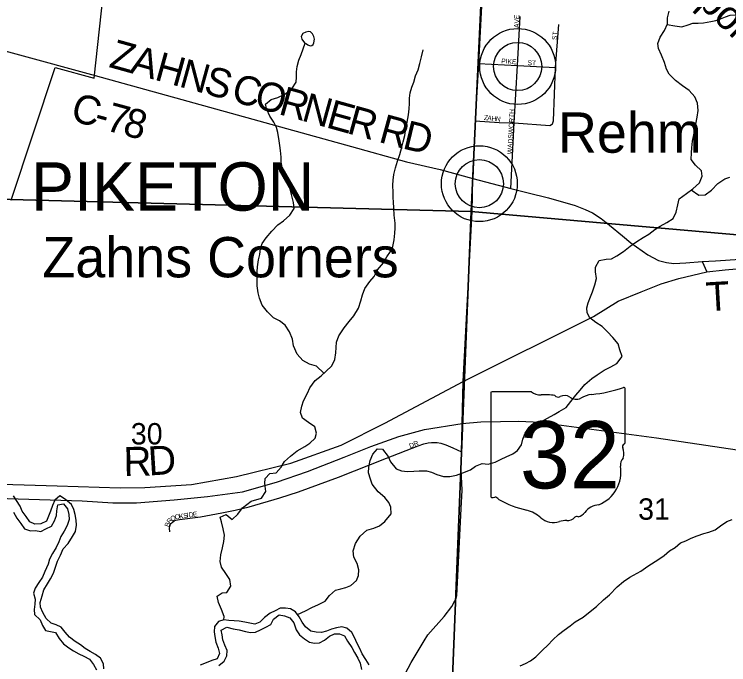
# Model space of a CAD drawing. Extents: x 1578669 to 1989827, y 208020 to 553079.
# Drawn here: x 1832363 to 1839758, y 381631 to 388359 of the extents above; entities that cross this region are included whole.
import ezdxf

# ---------------------------------------------------------------- set-up
doc = ezdxf.new("R2010")
doc.units = 0
for name, color, linetype in [('GM_X_City_Street', 7, 'Continuous'), ('GM_X_Corporation', 7, 'Continuous'), ('GM_X_Corporation_Text', 7, 'Continuous'), ('GM_X_County_Road', 7, 'Continuous'), ('GM_X_County_Road_Text', 7, 'Continuous'), ('GM_X_Minor_Lake', 7, 'Continuous'), ('GM_X_Minor_River', 7, 'Continuous'), ('GM_X_Rail_Line_Text', 7, 'Continuous'), ('GM_X_Section', 7, 'Continuous'), ('GM_X_Section_Text', 7, 'Continuous'), ('GM_X_State_Location', 7, 'Continuous'), ('GM_X_State_Route', 7, 'Continuous'), ('GM_X_State_Shield', 7, 'Continuous'), ('GM_X_Township_Road', 7, 'Continuous'), ('GM_X_Township_Road_Text', 7, 'Continuous'), ('GM_X_Township_Subdivision', 7, 'Continuous'), ('GM_X_Township_Subdivision_Text', 7, 'Continuous'), ('GM_X_Unincorporated', 7, 'Continuous'), ('GM_X_Unincorporated_Location', 7, 'Continuous'), ('GM_X_Unincorporated_Text', 7, 'Continuous')]:
    doc.layers.add(name, color=color, linetype=linetype)

msp = doc.modelspace()

# ---------------------------------------------------------------- linework, layer by layer
at = {"layer": 'GM_X_City_Street'}
msp.add_lwpolyline([(1831073.5, 388306.9), (1832491.5, 387917.7), (1833086.5, 387757.8)], dxfattribs=at)
at = {"layer": 'GM_X_Corporation'}
msp.add_lwpolyline([(1832329.6, 386435.6), (1832784.8, 387808.1), (1833189.8, 387698.2), (1833355.7, 389222.7), (1831189.9, 389528.6)], dxfattribs=at)
at = {"layer": 'GM_X_County_Road'}
for points in [[(1833086.5, 387757.8), (1833200.5, 387727.1), (1835854.9, 386992.1), (1836422.7, 386834.3), (1836769.8, 386752.8), (1837110.2, 386660.7)], [(1837011, 384560.9), (1837011, 384560.9), (1837101.1, 386318.8), (1837110.2, 386660.7)], [(1827773.7, 383633.4), (1832806, 383482.8), (1833457.9, 383461.8), (1833713.3, 383464.8), (1834197, 383494.9), (1834662.6, 383579), (1835227.3, 383716.8), (1835748.2, 383902.6), (1836197.4, 384128.8), (1837011, 384560.9), (1838357.6, 385233), (1838614.1, 385391.2), (1838852.7, 385489.8), (1839057.9, 385569.4), (1839242.4, 385626.7), (1839530.4, 385693.5)], [(1836999.7, 384105.7), (1837000.2, 384127.1), (1837011, 384560.9)], [(1836988.6, 383246.1), (1836997.6, 383435.2), (1836989.6, 383646.8), (1836993.7, 383834.3), (1836999.7, 384105.7)], [(1836408.1, 381537.9), (1836472, 381652.3), (1836564.5, 381809.4), (1836604.7, 381876.5), (1836644.9, 381939), (1836811.8, 382130.1), (1836890.9, 382233.5), (1836923.6, 382292.6), (1836937.3, 382316.9), (1836943.6, 382346.4), (1836952.1, 382480.5), (1836988.6, 383246.1)]]:
    msp.add_lwpolyline(points, dxfattribs=at)
at = {"layer": 'GM_X_Minor_Lake'}
for points in [[(1835387.7, 388052.6), (1835402.8, 388042.8), (1835424.6, 388032.3), (1835442.7, 388038), (1835456.8, 388047.8), (1835465.2, 388065.6), (1835469.9, 388103.6), (1835462.4, 388129.7), (1835450.9, 388156), (1835429.3, 388178.4), (1835411.4, 388180.8), (1835381.3, 388173.3), (1835349.1, 388161.9), (1835332.5, 388128.2), (1835338, 388102), (1835367.2, 388065.5)], [(1835367.2, 388065.5), (1835387.7, 388052.6)]]:
    msp.add_lwpolyline(points, dxfattribs=at)
at = {"layer": 'GM_X_Minor_River'}
for points in [[(1838805.5, 386008.7), (1838872.3, 386051.5), (1838932.9, 386086.3), (1838993.7, 386133.3), (1839048.3, 386166.3), (1839117, 386205), (1839183.7, 386245.8), (1839212.9, 386313.3), (1839230.4, 386389.1), (1839245.5, 386448.9), (1839322.5, 386505.5), (1839385.4, 386554.4), (1839454.5, 386617.1), (1839483.7, 386684.7), (1839476.8, 386740.9), (1839413.9, 386798.1), (1839371.1, 386859), (1839372.4, 386927), (1839375.4, 386977), (1839384.7, 387046.9), (1839395.9, 387112.8), (1839407, 387168.6), (1839418, 387222.5), (1839433.3, 387294.3), (1839442.6, 387364.2), (1839434.1, 387440.4), (1839407.4, 387507), (1839348.6, 387570.2), (1839279.6, 387619.5), (1839206.7, 387673), (1839142, 387740.2), (1839115, 387792.8), (1839092.3, 387859.3), (1839063.8, 387935.9), (1839033.1, 388004.6), (1839026.1, 388056.8), (1839049.3, 388124.4), (1839094.6, 388191.6), (1839123.9, 388261.1), (1839123, 388323.2), (1839140.3, 388393)], [(1839121, 388254.3), (1839201.4, 388241.7), (1839273.1, 388228.3), (1839337.5, 388251.1), (1839387.7, 388266.2), (1839441.7, 388269.2), (1839497.8, 388272.1), (1839571.9, 388284.8), (1839624.1, 388295.8), (1839674.4, 388312.9), (1839724.8, 388334), (1839775, 388349), (1839825, 388354.1), (1839884.8, 388343), (1839944.6, 388333.8), (1840008.7, 388344.6), (1840063.2, 388373.6)], [(1835566.1, 384645.5), (1835489.9, 384719.6), (1835420.3, 384738.9), (1835349.1, 384778.3), (1835290.4, 384843.5), (1835254, 384930.2), (1835243.3, 384998.5), (1835210.8, 385073.2), (1835168.1, 385142.1), (1835109, 385187.2), (1835045.7, 385220.5), (1834984.9, 385281.7), (1834930.3, 385350.8), (1834899.7, 385423.4), (1834888.7, 385477.7), (1834878.1, 385552), (1834875.7, 385636.1), (1834878.8, 385696.1), (1834881.8, 385748.1), (1834891.1, 385818), (1834904.2, 385873.8), (1834913.3, 385935.7), (1834930.3, 385989.5), (1834969.4, 386046.8), (1835028.6, 386115.8), (1835091.9, 386182.6), (1835148.5, 386221.6), (1835215.6, 386282.4), (1835260.9, 386349.6), (1835254.1, 386413.8), (1835233.7, 386496.3), (1835218.8, 386552.6), (1835198.2, 386627.1), (1835173.3, 386683.6), (1835140.7, 386756.3), (1835126.1, 386830.7), (1835125, 386880.8), (1835118.3, 386949), (1835113.3, 387001.1), (1835106.3, 387051.3), (1835091.9, 387135.6), (1835076.9, 387188), (1835049.9, 387242.5), (1835009.2, 387305.4), (1834978.5, 387374), (1834963.6, 387430.4), (1835020.4, 387477.3), (1835092.7, 387498), (1835163.3, 387532.7), (1835234.4, 387589.5), (1835281.6, 387658.6), (1835284.6, 387710.6), (1835283.6, 387764.7), (1835290.6, 387818.6), (1835309.9, 387886.3), (1835330.9, 387942), (1835374.8, 388060.7)], [(1834532.7, 382094.9), (1834535.6, 382128.5), (1834509, 382201), (1834476.4, 382273.8), (1834461.7, 382340.1), (1834514.3, 382373.2), (1834564.3, 382378.2), (1834603.5, 382441.6), (1834592.8, 382511.8), (1834554, 382574.7), (1834509.3, 382639.6), (1834492.4, 382698), (1834501.7, 382765.9), (1834517.1, 382839.7), (1834532.3, 382905.5), (1834539.6, 382971.4), (1834526.8, 383035.7), (1834506.2, 383108.2), (1834495.1, 383158.5), (1834557.6, 383183.3), (1834616.6, 383134.1), (1834675.6, 383189.1), (1834726.8, 383254.2), (1834814, 383322.7), (1834922.5, 383352.7), (1834965.8, 383423.9), (1834957.3, 383506.2), (1834958.3, 383556.2), (1835007.3, 383609.4), (1835073.3, 383616.1), (1835124.4, 383673.2), (1835161.5, 383732.6), (1835222.4, 383787.5), (1835291.4, 383842.3), (1835370.2, 383886.9), (1835422.8, 383921.9), (1835475.8, 383975), (1835490.8, 384026.8), (1835474, 384091.1), (1835408.9, 384136.4), (1835345.8, 384181.7), (1835326.9, 384240.1), (1835338.2, 384305.9), (1835357.2, 384359.6), (1835398.7, 384441), (1835423.6, 384494.5), (1835477, 384569.6), (1835537.9, 384620.5), (1835588.8, 384665.6), (1835649.8, 384722.5), (1835681, 384788), (1835690.3, 384857.9), (1835693.4, 384913.9), (1835698.4, 384967.9), (1835723.6, 385031.5), (1835779.1, 385114.6), (1835830.3, 385181.7), (1835877.4, 385238.8), (1835924.9, 385320), (1835950.2, 385393.6), (1835967.4, 385457.4), (1835992.6, 385523), (1836041.9, 385594.1), (1836086.9, 385647.3), (1836124.2, 385714.7), (1836183.5, 385787.7), (1836220.7, 385851.1), (1836257.6, 385904.4), (1836282.6, 385956), (1836295.9, 386025.8), (1836301.2, 386093.8), (1836304.2, 386147.8), (1836305.1, 386197.8), (1836296.7, 386282.1), (1836292.2, 386356.3), (1836287.3, 386414.4), (1836284.2, 386464.5), (1836283.2, 386514.6), (1836280.6, 386590.7), (1836283.6, 386644.7), (1836292.7, 386702.6), (1836308, 386772.4), (1836329.3, 386840.1), (1836352.6, 386909.7), (1836374, 386985.4), (1836387, 387041.2), (1836404.3, 387107), (1836417.5, 387174.8), (1836428.9, 387244.6), (1836442.2, 387318.5), (1836451.4, 387380.4), (1836452.5, 387436.4), (1836455.5, 387492.4), (1836460.5, 387546.4), (1836477.6, 387604.1), (1836498.6, 387657.8), (1836515.8, 387721.5), (1836543, 387785.1), (1836562.2, 387848.8), (1836579.5, 387920.5), (1836594.9, 387992.3)], [(1839370.6, 386542.9), (1839450.1, 386489.1), (1839514.1, 386491.9), (1839578.9, 386540.7), (1839646.1, 386607.5), (1839717, 386656.3), (1839769.3, 386675.3)], [(1835294.2, 382150.2), (1835378, 382186.7), (1835444.6, 382221.5), (1835513.2, 382252.2), (1835579.8, 382287), (1835626.9, 382348.2), (1835687.9, 382403.1), (1835744.1, 382416.1), (1835794.3, 382431.1), (1835846.6, 382450.2), (1835905.6, 382503.1), (1835926.6, 382554.8), (1835929.6, 382610.8), (1835910.9, 382679.2), (1835876.2, 382744), (1835871.4, 382808.1), (1835894.8, 382883.8), (1835942.2, 382959), (1836011.4, 383023.8), (1836083.7, 383044.4), (1836144.1, 383067.3), (1836198.9, 383112.3), (1836264.3, 383191.2), (1836259.6, 383259.4), (1836238.6, 383309.8), (1836197.6, 383360.7), (1836128.7, 383418), (1836068.3, 383497.3), (1836049.3, 383549.7), (1836028.5, 383616.2), (1836033.7, 383676.1), (1836046.9, 383744), (1836074.1, 383807.5), (1836123.1, 383862.7), (1836175, 383859.7), (1836231.6, 383784.5), (1836258.5, 383728), (1836317.1, 383656.8), (1836370.7, 383637.7), (1836432.5, 383630.6), (1836498.4, 383631.3), (1836552.5, 383636.3), (1836628.4, 383634.9), (1836680.1, 383623.9), (1836735.6, 383598.8), (1836805.2, 383579.5), (1836871.1, 383578.3), (1836941.3, 383593), (1837007.7, 383615.7), (1837084.2, 383646.3), (1837136.9, 383685.4), (1837205.4, 383712.1), (1837269.2, 383706.9), (1837341.6, 383727.6), (1837402.1, 383758.5), (1837454.5, 383781.5), (1837523, 383812.3), (1837573.6, 383845.4), (1837612.7, 383906.7), (1837625.8, 383962.5), (1837653, 384026.1), (1837692.1, 384087.4), (1837764.7, 384124.1), (1837815, 384143.2), (1837883.7, 384181.9), (1837952.4, 384218.7), (1838004.9, 384249.7), (1838075.6, 384292.4), (1838122.8, 384353.6), (1838176, 384418.7), (1838220.9, 384471.9), (1838268, 384529.1), (1838341.1, 384591.8), (1838395.7, 384628.8), (1838470.6, 384679.5), (1838539.2, 384712.2), (1838599.8, 384747.1), (1838655.1, 384818.1), (1838632.4, 384886.6), (1838613.6, 384949.1), (1838558.9, 385016.2), (1838502.1, 385073.3), (1838447.2, 385128.4), (1838384, 385171.6), (1838319, 385218.9), (1838291.9, 385269.5), (1838288.9, 385321.6), (1838301.9, 385373.4), (1838327.1, 385437), (1838348.1, 385488.7), (1838371.4, 385560.3), (1838390.6, 385626), (1838377.9, 385694.3), (1838378.9, 385744.4), (1838416.1, 385813.8), (1838488.3, 385826.4), (1838546.4, 385831.3), (1838600.9, 385860.3), (1838669.7, 385907.1), (1838738.7, 385961.9), (1838805.5, 386008.7)], [(1833255.5, 381699.5), (1833202.4, 381735), (1833149.2, 381766.4), (1833098.1, 381799.8), (1833047, 381835.1), (1832993.9, 381872.6), (1832935, 381916.1), (1832888.4, 381967.5), (1832847.7, 382020.6), (1832796.3, 382041.9), (1832744.8, 382061.3), (1832694, 382108.7), (1832659.6, 382169.7), (1832635, 382224.4), (1832632.3, 382274.5), (1832650, 382342.2), (1832667.6, 382403.8), (1832705.3, 382466.9), (1832736.6, 382518.2), (1832770.2, 382579.4), (1832789.8, 382641), (1832811.4, 382702.5), (1832840.9, 382763.8), (1832868.6, 382829.2), (1832920.1, 382885.9), (1832966, 382956.8), (1832997.3, 383010.1), (1833007, 383075.9), (1833004.3, 383126.1), (1832991.8, 383184.5), (1832979.2, 383236.9), (1832956.5, 383289.5), (1832893.8, 383339.2), (1832832.8, 383376.9), (1832781.6, 383332.1), (1832758.2, 383276.7), (1832736.7, 383219.1), (1832717.4, 383167.6), (1832696, 383116), (1832639.3, 383089.5), (1832577.2, 383085.1), (1832523.8, 383108.5), (1832485.2, 383163.6), (1832444.7, 383220.7), (1832424, 383271.3), (1832354.8, 383377.3)], [(1832354.4, 383209), (1832390.8, 383148), (1832431.4, 383090.9), (1832469.9, 383035.8), (1832531.4, 383014.2), (1832581.6, 383020.9), (1832637.3, 383009.4), (1832688, 383036.1), (1832746.7, 383062.7), (1832778.1, 383117.9), (1832801.5, 383173.4), (1832802.8, 383223.4), (1832814.4, 383283.2), (1832872.7, 383295.7), (1832913.3, 383242.6), (1832927.8, 383184.1), (1832930.5, 383134), (1832908.9, 383072.5), (1832879.4, 383013.1), (1832843.9, 382956), (1832822.5, 382900.5), (1832795, 382843.1), (1832757.4, 382780), (1832727.9, 382722.7), (1832712.5, 382671), (1832680.5, 382593.7), (1832655, 382536.3), (1832615.6, 382481.2), (1832578.1, 382422.1), (1832562.7, 382370.5), (1832579.2, 382310), (1832575.8, 382258), (1832570.4, 382202), (1832573, 382149.9), (1832629.7, 382096.3), (1832654.2, 382037.6), (1832684.8, 381984.8), (1832736.5, 381975.4), (1832788.3, 381964), (1832828.7, 381902.9), (1832873.3, 381847.7), (1832926.1, 381804.2), (1832977.3, 381772.8)], [(1837599.6, 381618.1), (1837654.3, 381644.7), (1837704.9, 381669.4), (1837762.1, 381712), (1837829.9, 381782.3), (1837887.2, 381832.9), (1837938.6, 381887.7), (1837996, 381942.3), (1838055.2, 381988.8), (1838116.4, 382033.3), (1838169.4, 382074), (1838250.8, 382123.9), (1838307.9, 382166.5), (1838389.6, 382232.5), (1838461.3, 382300.7), (1838522.8, 382355.2), (1838602.8, 382435.2), (1838668.3, 382491.6), (1838735.5, 382537.9), (1838847.1, 382599.1), (1838920.4, 382649.3), (1839036.3, 382722.4), (1839091.3, 382759), (1839146.5, 382807.7), (1839203.5, 382844.2), (1839258.7, 382890.9), (1839315.3, 382913.4), (1839370, 382940), (1839430.6, 382962.5), (1839501.2, 382986.7), (1839553.6, 383003.4), (1839618.2, 383025.7), (1839673.3, 383068.4), (1839740.5, 383112.7), (1839795, 383131.3)], [(1836038, 381629.2), (1836003.4, 381686.2), (1835964.9, 381743.3), (1835938.3, 381798.1), (1835913.7, 381850.8), (1835883.3, 381913.6), (1835856.6, 381964.4), (1835803.8, 382009.8), (1835752.1, 382023.2), (1835697.8, 382010.6), (1835647.5, 381997.9), (1835594.9, 381977.2), (1835544.6, 381964.5), (1835486.6, 381966), (1835432.9, 381977.4), (1835376, 382021), (1835341.3, 382071.9), (1835312.7, 382124.8), (1835274.1, 382177.8), (1835222.8, 382207.2), (1835169, 382214.6), (1835115, 382214), (1835062.3, 382189.3), (1835011.7, 382162.6), (1834954.5, 382120), (1834905.2, 382069.2), (1834852.7, 382048.6), (1834801, 382062), (1834749.3, 382071.3), (1834691.5, 382082.8), (1834639.6, 382084.2), (1834583.7, 382089.6), (1834531.9, 382095), (1834477.4, 382076.4), (1834436, 382025.4), (1834430.6, 381971.4), (1834437.3, 381921.2), (1834447.8, 381862.8), (1834474.3, 381802), (1834486.8, 381745.6), (1834461.4, 381690.2), (1834406.9, 381673.6), (1834350.4, 381651), (1834287.7, 381626.6)], [(1834481.7, 381623.6), (1834534.8, 381668.3), (1834564.2, 381721.6), (1834565.6, 381777.6), (1834543.1, 381832.3), (1834520.5, 381889), (1834515.8, 381939.2), (1834505.1, 381989.5), (1834563.9, 382018), (1834627.5, 382002.4), (1834691.2, 381990.7), (1834754.7, 381973), (1834806.5, 381965.7), (1834858.6, 381968.3), (1834911.3, 381993), (1834965.9, 382017.6), (1835018.7, 382046.3), (1835046.1, 382101.6), (1835103.3, 382148.2), (1835159, 382136.8), (1835216.5, 382115.2), (1835255.1, 382064.2), (1835281.3, 381991.4), (1835315.9, 381940.4), (1835366.8, 381897), (1835418, 381865.6), (1835471.7, 381854.2), (1835521.8, 381857), (1835574.6, 381885.6), (1835625.6, 381926.3), (1835678.2, 381949), (1835728.2, 381949.7), (1835779.7, 381930.4), (1835812.3, 381875.4), (1835858.6, 381808.1), (1835885.3, 381757.4), (1835917.8, 381698.5), (1835944.4, 381645.7), (1835956.7, 381581.3)], [(1832977.3, 381772.8), (1833030.6, 381743.4), (1833083.9, 381718), (1833143.1, 381686.4), (1833183.7, 381631.3), (1833214.3, 381578.4)], [(1833288.6, 381586.5), (1833287.9, 381638.6), (1833255.5, 381699.5)]]:
    msp.add_lwpolyline(points, dxfattribs=at)
at = {"layer": 'GM_X_Section'}
for points in [[(1837357.5, 391978.5), (1837092.3, 386317.8), (1830861.1, 386481.8), (1831546.7, 392238.4)], [(1842456.5, 391746.1), (1841736.4, 385913.5), (1837092.3, 386317.8), (1837357.5, 391978.5)], [(1830861.1, 386481.8), (1837092.3, 386317.8), (1836858.2, 380466.9), (1835596.4, 380529), (1830191.9, 380839), (1830333.1, 383580.3)], [(1837092.3, 386317.8), (1841736.4, 385913.5), (1841008.8, 383074.9), (1840799.2, 380251.9), (1836858.2, 380466.9)]]:
    msp.add_lwpolyline(points, close=True, dxfattribs=at)
at = {"layer": 'GM_X_State_Route'}
for points in [[(1837314.4, 391071.1), (1837276.6, 390081.8), (1837246.5, 389498.7), (1837228.7, 389043.7), (1837167.7, 387850.5), (1837135.3, 387256.4), (1837110.2, 386660.7), (1837503.3, 386556.8), (1837683.4, 386512.2), (1837893.7, 386462.2), (1838168.4, 386382), (1838273.6, 386339.9), (1838349.8, 386305.7), (1838436.6, 386247.8), (1838523.3, 386176.9), (1838657.4, 386069), (1838744.2, 385995.4), (1838919.5, 385871.6), (1839030.8, 385812.8), (1839115.2, 385790.5), (1839189.9, 385782.6), (1839314, 385787.3), (1839482.6, 385801.7), (1839530.4, 385693.5)], [(1839530.4, 385693.5), (1839721.3, 385717.3), (1839916.9, 385733.3), (1840039.4, 385742.8), (1840257.3, 385750.7), (1840435.5, 385746), (1840581.9, 385733.3), (1840761.6, 385718.9), (1840952.6, 385682.3), (1841183.2, 385634.6), (1841359.8, 385591.7), (1841466, 385559.4)], [(1831627.7, 383371), (1833066.8, 383326.8), (1833383.6, 383307.1), (1833626.7, 383307.1), (1834017.2, 383336.6), (1834363.4, 383371), (1834724.4, 383417.6), (1835075.6, 383520.8), (1835397.3, 383628.8), (1835778, 383776.2), (1836055.4, 383889.1), (1836342.8, 383992.3), (1836610.5, 384063.5), (1837000.2, 384127.1), (1837192.5, 384142.1), (1837396.3, 384147), (1837583, 384149.5), (1837732.8, 384144.5), (1837975.9, 384117.5), (1839012.2, 383977.5), (1841124.2, 383665.7)]]:
    msp.add_lwpolyline(points, dxfattribs=at)
at = {"layer": 'GM_X_State_Shield'}
for p, q in [((1837294.3, 384436.9), (1837294.3, 383380.3)), ((1837715.7, 384455.1), (1837308, 384455.1)), ((1838686.5, 383928.5), (1838686.5, 384481.3)), ((1838686.3, 383928.7), (1838686.5, 383928.5))]:
    msp.add_line(p, q, dxfattribs=at)
for centre, radius, start, end in [((1838190.6, 385895.6), 1476.4, 275.84447, 288.90645), ((1838671, 384483.6), 15.5, 351.86209, 97.738), ((1837310.3, 384439.1), 16.1, 98.1301, 188.1301), ((1837812.8, 384577.7), 156.4, 231.61951, 271.11188), ((1837864.7, 383861.9), 561.6, 80.48669, 94.98827), ((1837992.2, 384444.6), 45.1, 219.79206, 297.10237), ((1838058.4, 384322.5), 93.8, 54.46668, 119.14113), ((1838378.9, 384132.4), 297, 97.34618, 120.76885), ((1838179.5, 384490), 112.9, 233.85621, 294.82819), ((1838682.9, 383887.9), 24, 107.94398, 210.33697), ((1838669.9, 383926.4), 16.6, 289.60381, 7.73413), ((1838530.3, 383818.1), 144, 340.03296, 23.64957), ((1838742, 383697.2), 104.8, 136.8065, 186.92959), ((1838273.3, 383626.9), 369.3, 292.30889, 8.98584), ((1837310.4, 383378), 16.3, 171.95839, 258.30661), ((1837312.9, 383486.1), 124.2, 267.33899, 280.60386), ((1837338.3, 383319.3), 44.8, 29.74838, 93.27175), ((1837903.6, 384268.6), 1066.1, 240.41292, 257.1985), ((1837585.7, 382905.6), 333.6, 47.18416, 75.83597), ((1838429, 383083.6), 202.2, 94.40312, 142.57675), ((1838084.3, 383234.9), 112.8, 268.77702, 315.54927), ((1838186.3, 383132.6), 31.8, 65.75173, 132.64842), ((1838172.7, 383277.9), 119.3, 282.87319, 323.27711), ((1837946.5, 383314.1), 211.7, 230.70037, 286.29184), ((1838068.8, 382948.7), 173.9, 85.69512, 111.20995)]:
    msp.add_arc(centre, radius, start, end, dxfattribs=at)
at = {"layer": 'GM_X_Township_Road'}
msp.add_lwpolyline([(1839482.6, 385801.7), (1839622.6, 385809.6), (1839875.6, 385827.1), (1840037.8, 385833.4), (1840185.8, 385830.3), (1840306.7, 385827.1)], dxfattribs=at)
at = {"layer": 'GM_X_Township_Subdivision'}
for points in [[(1837503.3, 386556.8), (1837538.5, 387235), (1837571.4, 387828.2), (1837600.1, 388338)], [(1837512.3, 387236), (1837538.5, 387235), (1837906.6, 387210.4), (1837923.8, 387217.9), (1837932.9, 387227.1), (1837944.8, 387258.7), (1837965.8, 387808.4), (1838000, 388252.7)], [(1837167.7, 387850.5), (1837571.4, 387828.2), (1837965.8, 387808.4)], [(1837135.3, 387256.4), (1837380.9, 387241), (1837512.3, 387236)], [(1833972.8, 383006.8), (1833970.6, 383041.8), (1833972.8, 383063.6), (1833981.5, 383085.5), (1833995.7, 383102.9), (1834016.4, 383118.2), (1834036.1, 383127), (1834073.2, 383132.4), (1834290.4, 383161.9), (1834509.8, 383201.2), (1834648.4, 383230.7), (1834794.7, 383264.5), (1835112.2, 383356.2), (1835306.5, 383417.8), (1835718.8, 383569.5), (1836216.4, 383768.1), (1836544.4, 383893.5), (1836601.5, 383914.6), (1836646.7, 383925.6), (1836680.7, 383929.6), (1836709.8, 383930.6), (1836740.9, 383928.6), (1836779, 383922.6), (1836831.2, 383904.5), (1836903.4, 383873.4), (1836993.7, 383834.3)]]:
    msp.add_lwpolyline(points, dxfattribs=at)
at = {"layer": 'GM_X_Unincorporated'}
for centre, radius in [((1837573.4, 387819.4), 392.8), ((1837573.4, 387819.4), 249), ((1837177.3, 386607.1), 392.8), ((1837177.3, 386607.1), 249)]:
    msp.add_circle(centre, radius, dxfattribs=at)
at = {"layer": 'GM_X_Unincorporated_Location'}
for p, q in [((1837573.4, 387819.4), (1837573.4, 387819.4)), ((1837177.3, 386607.1), (1837177.3, 386607.1))]:
    msp.add_line(p, q, dxfattribs=at)

# ---------------------------------------------------------------- texts
at = {"layer": 'GM_X_Corporation_Text'}
msp.add_text('PIKETON', height=500, rotation=0.00001, dxfattribs=at).set_placement((1832534.6, 386327.8))
at = {"layer": 'GM_X_County_Road_Text'}
for s, rotation, p in [('Z', 344.4908, (1833332.5, 387815.8)), ('A', 344.49406, (1833548.7, 387755.8)), ('H', 344.48993, (1833803.1, 387685.2)), ('N', 344.49406, (1834057.5, 387614.6)), ('S', 344.49318, (1834311.9, 387544.1)), ('C', 344.4926, (1834596, 387465.2)), ('O', 344.48993, (1834833.4, 387399.4)), ('R', 344.49221, (1835087.8, 387328.8)), ('C', 343.41179, (1832931.6, 387268.4)), ('N', 344.49406, (1835325.3, 387262.9)), ('7', 344.82658, (1833294.4, 387163.2)), ('E', 344.48965, (1835579.6, 387192.3)), ('8', 344.8808, (1833473, 387114.8)), ('R', 344.49221, (1835795.9, 387132.3)), ('-', 344.62935, (1833174.5, 387196.2)), ('R', 344.66203, (1836123.3, 387041.5)), ('D', 346.4104, (1836370.6, 386973.8)), ('D', 3.60953, (1833756.9, 383587.8)), ('R', 1.0031, (1833495.9, 383582.9))]:
    msp.add_text(s, height=300, rotation=rotation, dxfattribs=at).set_placement(p)
at = {"layer": 'GM_X_Rail_Line_Text'}
msp.add_text('Transportation, Inc.', height=299, rotation=316.31654, dxfattribs=at).set_placement((1838688.7, 389171.7))
at = {"layer": 'GM_X_Section_Text'}
for s, p in [('30', (1833569.3, 383909.6)), ('31', (1838820.7, 383130.8))]:
    msp.add_text(s, height=221, rotation=0.00001, dxfattribs=at).set_placement(p)
at = {"layer": 'GM_X_State_Location'}
for s in ['s', 'r']:
    msp.add_text(s, height=1, dxfattribs=at).set_placement((1837974.7, 383838.3))
msp.add_text('32', height=1, rotation=0.00001, dxfattribs=at).set_placement((1837722.9, 383765.6))
at = {"layer": 'GM_X_State_Shield'}
msp.add_text('32', height=696.1, dxfattribs=at).set_placement((1837596.9, 383454.8))
at = {"layer": 'GM_X_Township_Road_Text'}
msp.add_text('T', height=300, rotation=3.31462, dxfattribs=at).set_placement((1839531, 385285.9))
at = {"layer": 'GM_X_Township_Subdivision_Text'}
for s, rotation, p in [('AVE', 87.9557, (1837585.9, 388217.2)), ('ST', 82.88002, (1837977.6, 388090.4)), ('PIKE', 356.31043, (1837402.3, 387852.2)), ('ST', 356.41176, (1837675.1, 387834.7)), ('Z', 353.78652, (1837222.4, 387267)), ('A', 353.80745, (1837257.4, 387263.2)), ('H', 353.80222, (1837301.1, 387258.5)), ('N', 355.16144, (1837346.2, 387253.6)), ('WADSWORTH', 86.89082, (1837515.5, 386910.6)), ('DR', 21.24874, (1836461.1, 383869.6)), ('O', 29.07795, (1833994.7, 383112.5)), ('O', 10.64114, (1834029.1, 383132.5)), ('K', 8.02502, (1834071.8, 383140.5)), ('S', 7.92145, (1834115.3, 383146.6)), ('I', 7.97369, (1834150.2, 383151.5)), ('D', 7.93844, (1834172, 383154.5)), ('E', 7.95013, (1834215.6, 383160.6)), ('B', 73.07046, (1833964.1, 383051.8)), ('R', 50.39963, (1833973.2, 383085.1))]:
    msp.add_text(s, height=50, rotation=rotation, dxfattribs=at).set_placement(p)
at = {"layer": 'GM_X_Unincorporated_Text'}
for s, p in [('Rehm', (1837991.3, 386927.4)), ('Zahns Corners', (1832654.1, 385638.2))]:
    msp.add_text(s, height=417, rotation=0.00001, dxfattribs=at).set_placement(p)

doc.saveas('drawing.dxf')
